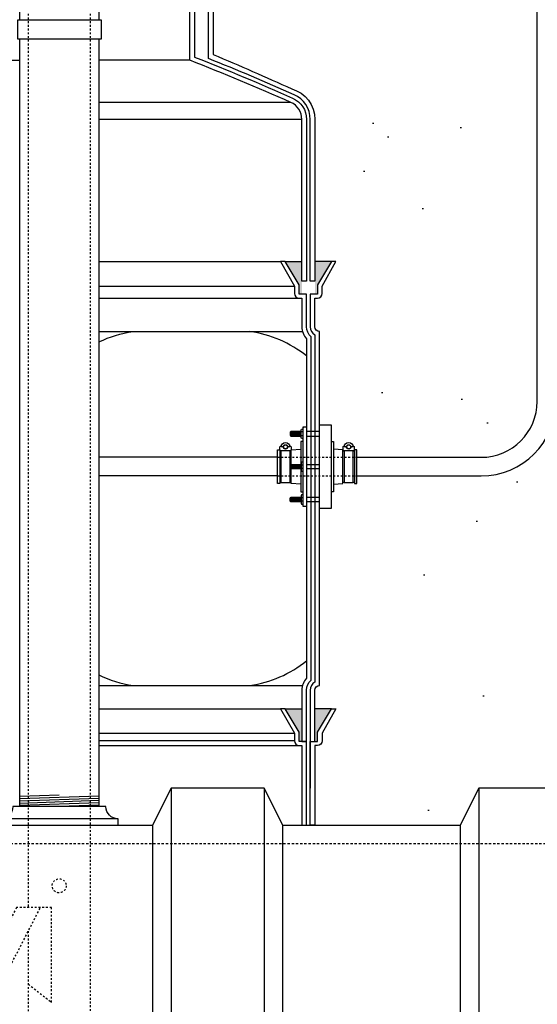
# Model space of a CAD drawing. Extents: x -169 to 6736, y -208 to 3022.
# Tile 566 of 656: x 6179 to 6207, y 906 to 959. Entities that reach past the tile are written whole.
import ezdxf

# ---------------------------------------------------------------- set-up
doc = ezdxf.new("R2010")
doc.units = 0
doc.header["$MEASUREMENT"] = 0
doc.header["$PDSIZE"] = 1
doc.linetypes.add('HIDDEN3', pattern=[0.1875, 0.125, -0.0625])
doc.linetypes.add('HIDDEN5', pattern=[0.05, 0.025, -0.025])
doc.layers.get('DEFPOINTS').update_dxf_attribs({"linetype": 'CONTINUOUS'})
for name, color, linetype in [('BOOT-CONDUIT', 1, 'CONTINUOUS'), ('CONDUIT', 2, 'CONTINUOUS'), ('DIM', 3, 'CONTINUOUS'), ('FILL-TUBE', 1, 'CONTINUOUS'), ('FRP-COLLAR', 1, 'CONTINUOUS'), ('FRP-SUMP', 2, 'CONTINUOUS'), ('GALV-4-PIPE', 4, 'CONTINUOUS'), ('PEAGRAVEL-HATCH', 3, 'CONTINUOUS'), ('TANK-BUNG-OPENING-4', 3, 'CONTINUOUS'), ('TANK-UST', 5, 'CONTINUOUS'), ('TANK-UST-RIB', 7, 'CONTINUOUS')]:
    doc.layers.add(name, color=color, linetype=linetype)
doc.styles.add('SIMPLEX', font='simplex')
doc.dimstyles.new('DIM64', dxfattribs={"dimscale": 64, "dimtxt": 0.09375, "dimasz": 0.09375, "dimexe": 0.0625, "dimexo": 0.0625, "dimgap": 0.046875, "dimtad": 1, "dimdec": 4, "dimzin": 3, "dimdsep": 46, "dimlunit": 4, "dimtxsty": 'SIMPLEX', "dimcen": 0, "dimclrd": 256, "dimclre": 256, "dimclrt": 256, "dimadec": 0, "dimazin": 0, "dimtfac": 1, "dimtdec": 4, "dimtmove": 0, "dimatfit": 3, "dimfxl": 1, "dimfrac": 2, "dimtolj": 1, "dimtzin": 0, "dimarcsym": 0})

# ---------------------------------------------------------------- blocks, each defined once
blk = doc.blocks.new('*D61')
at = {"layer": 'DEFPOINTS', "color": 0, "transparency": 16777216}
for p in [(5827.154, 978.015), (6443.911, 978.296), (5827.154, 700.523)]:
    blk.add_point(p, dxfattribs=at)
at = {"layer": 'DIM', "lineweight": -2, "transparency": 16777216}
for p, q in [((6443.911, 974.296), (6443.911, 696.523)), ((5827.154, 974.015), (5827.154, 696.523)), ((6437.911, 700.523), (5833.154, 700.523))]:
    blk.add_line(p, q, dxfattribs=at)
at = {"layer": 'DIM', "transparency": 16777216}
for points in [[(5833.154, 701.523), (5833.154, 699.523), (5827.154, 700.523)], [(6437.911, 701.523), (6437.911, 699.523), (6443.911, 700.523)]]:
    blk.add_solid(points, dxfattribs=at)
at = {"layer": 'DIM', "transparency": 16777216, "insert": (6135.532, 708.095), "char_height": 6, "attachment_point": 5, "style": 'SIMPLEX'}
blk.add_mtext('\\A1;51\'-4 3/4" (F.V. TANK SLAB)', dxfattribs=at)

msp = doc.modelspace()

# ---------------------------------------------------------------- hatches: boundary and pattern name
at = {"layer": 'FRP-SUMP'}
for points in [[(6193.26751, 945.77093), (6194.16751, 945.77093), (6194.16751, 944.02093), (6194.01751, 944.02093), (6194.01751, 944.52093)], [(6194.86751, 945.77093), (6195.75097, 945.77093), (6195.00097, 944.52093), (6195.00097, 944.02093), (6194.86751, 944.02093)], [(6193.26751, 921.77324), (6194.16751, 921.77324), (6194.16751, 920.02324), (6194.01751, 920.02324), (6194.01751, 920.52324)], [(6194.86751, 921.77324), (6195.75097, 921.77324), (6195.00097, 920.52324), (6195.00097, 920.02324), (6194.86751, 920.02324)]]:
    msp.add_hatch(color=256, dxfattribs=at).paths.add_polyline_path(points)
at = {"layer": 'PEAGRAVEL-HATCH'}
h = msp.add_hatch(dxfattribs=at)
h.set_pattern_fill('AR-SAND', color=256, scale=7.5, style=0)
h.set_pattern_definition([(37.5, (6189.414, 931.786), (-0.4725, 14.451), [0, -11.4, 0, -12.75, 0, -12.1875]), (7.5, (6189.414, 931.786), (13.273, 21.166), [0, -6.15, 0, -10.275, 0, -3.9375]), (327.5, (6180.189, 931.786), (23.356, 0.0424), [0, -3.75, 0, -13.5, 0, -17.625]), (317.5, (6180.189, 931.786), (22.546, 6.583), [0, -1.875, 0, -8.85, 0, -10.125])])
edge = h.paths.add_edge_path()
edge.add_line((6206.78788, 964.50891), (6189.41366, 964.50891))
edge.add_line((6189.41366, 964.50891), (6189.41483, 961.19658))
edge.add_arc((6135.49777, 832.27575), 139.74129, 65.4201994, 67.3044212, ccw=False)
edge.add_arc((6193.16848, 957.71641), 1.7, 0, 74.436861, ccw=False)
edge.add_line((6194.86848, 957.71641), (6194.86848, 945.77096))
edge.add_line((6194.86848, 945.77096), (6195.75193, 945.77096))
edge.add_line((6195.75193, 945.77096), (6195.98846, 945.77096))
edge.add_line((6195.98846, 945.77096), (6195.25193, 944.45572))
edge.add_line((6195.25193, 944.45572), (6195.25193, 944.05737))
edge.add_arc((6195.00193, 944.05737), 0.25, -90, 0, ccw=False)
edge.add_line((6195.00193, 943.80737), (6194.86848, 943.80737))
edge.add_line((6194.86848, 943.80737), (6194.86848, 942.27096))
edge.add_arc((6195.11848, 942.27096), 0.25, 180, 270)
edge.add_line((6195.11848, 942.02096), (6195.11848, 939.0151))
edge.add_line((6195.11848, 939.0151), (6195.73723, 939.0151))
edge.add_line((6195.73723, 939.0151), (6195.73723, 938.11792))
edge.add_line((6195.73723, 938.11792), (6195.86098, 938.11792))
edge.add_line((6195.86098, 938.11792), (6195.86098, 937.70503))
edge.add_line((6195.86098, 937.70503), (6196.43349, 937.665))
edge.add_line((6196.43349, 937.665), (6196.43349, 937.14713))
edge.add_line((6196.43349, 937.14713), (6196.92849, 937.14713))
edge.add_line((6196.92849, 937.14713), (6196.92849, 937.60745))
edge.add_line((6196.92849, 937.60745), (6196.99037, 937.60745))
edge.add_line((6196.99037, 937.60745), (6196.99037, 937.66932))
edge.add_line((6196.99037, 937.66932), (6197.11412, 937.66932))
edge.add_line((6197.11412, 937.66932), (6197.11412, 937.14713))
edge.add_line((6197.11412, 937.14713), (6202.06706, 937.14713))
edge.add_ellipse((6202.06706, 936.95963), major_axis=(0, 0.1875), ratio=0.47920074, start_angle=180, end_angle=360, ccw=False)
edge.add_ellipse((6202.06706, 936.58463), major_axis=(0, -0.1875), ratio=0.47920074, start_angle=0, end_angle=180, ccw=False)
edge.add_line((6202.06706, 936.39713), (6197.11412, 936.39713))
edge.add_line((6197.11412, 936.39713), (6197.11412, 935.87495))
edge.add_line((6197.11412, 935.87495), (6196.92849, 935.87495))
edge.add_line((6196.92849, 935.87495), (6196.92849, 935.92098))
edge.add_line((6196.92849, 935.92098), (6196.37162, 935.92098))
edge.add_line((6196.37162, 935.92098), (6196.37162, 935.87495))
edge.add_line((6196.37162, 935.87495), (6195.86098, 935.83924))
edge.add_line((6195.86098, 935.83924), (6195.86098, 935.42635))
edge.add_line((6195.86098, 935.42635), (6195.73723, 935.42635))
edge.add_line((6195.73723, 935.42635), (6195.73723, 934.52917))
edge.add_line((6195.73723, 934.52917), (6195.11848, 934.52917))
edge.add_line((6195.11848, 934.52917), (6195.11848, 933.52917))
edge.add_line((6195.11848, 933.52917), (6195.73723, 933.52917))
edge.add_line((6195.73723, 933.52917), (6195.73723, 932.63198))
edge.add_line((6195.73723, 932.63198), (6195.86098, 932.63198))
edge.add_line((6195.86098, 932.63198), (6195.86098, 932.21909))
edge.add_line((6195.86098, 932.21909), (6196.43349, 932.17906))
edge.add_line((6196.43349, 932.17906), (6196.43349, 931.7862))
edge.add_line((6196.43349, 931.7862), (6196.92849, 931.7862))
edge.add_line((6196.92849, 931.7862), (6196.92849, 932.12151))
edge.add_line((6196.92849, 932.12151), (6196.99037, 932.12151))
edge.add_line((6196.99037, 932.12151), (6196.99037, 932.18339))
edge.add_line((6196.99037, 932.18339), (6197.11412, 932.18339))
edge.add_line((6197.11412, 932.18339), (6197.11412, 931.7862))
edge.add_line((6197.11412, 931.7862), (6203.78788, 931.7862))
edge.add_arc((6203.78788, 934.7862), 3, 270, 360)
edge.add_line((6206.78788, 934.7862), (6206.78788, 964.50891))
h.paths.add_polyline_path([(6196.91859, 937.83119), (6196.79979, 937.83119, -1), (6196.56219, 937.83119), (6196.44339, 937.83119, -1)], flags=16)
h.paths.add_polyline_path([(6196.78395, 937.83119, -1), (6196.57803, 937.83119, -1)], flags=0)
h.paths.add_polyline_path([(6196.91859, 932.34525), (6196.79979, 932.34525, -1), (6196.56219, 932.34525), (6196.44339, 932.34525, -1)], flags=16)
h.paths.add_polyline_path([(6196.78395, 932.34525, -1), (6196.57803, 932.34525, -1)], flags=0)
h = msp.add_hatch(dxfattribs=at)
h.set_pattern_fill('AR-SAND', color=256, scale=7.5, style=0)
h.set_pattern_definition([(37.5, (6194.854, 915.523), (-0.4725, 14.451), [0, -11.4, 0, -12.75, 0, -12.1875]), (7.5, (6194.854, 915.523), (13.273, 21.166), [0, -6.15, 0, -10.275, 0, -3.9375]), (327.5, (6185.629, 915.523), (23.356, 0.0424), [0, -3.75, 0, -13.5, 0, -17.625]), (317.5, (6185.63, 915.523), (22.546, 6.583), [0, -1.875, 0, -8.85, 0, -10.125])])
h.paths.add_polyline_path([(6212.15422, 930.7862), (6203.78788, 930.7862), (6197.11412, 930.7862), (6197.11412, 930.38901), (6196.99037, 930.38901), (6196.99037, 930.45088), (6196.92849, 930.45088), (6196.92849, 930.43504), (6196.43349, 930.43504), (6196.37162, 930.45088), (6196.37162, 930.38901), (6195.86098, 930.3533), (6195.86098, 929.94042), (6195.73723, 929.94042), (6195.73723, 929.04323), (6195.11848, 929.04323), (6195.11848, 923.02328, 0.41421356), (6194.86848, 922.77328), (6194.86848, 921.77328), (6195.73769, 921.77328), (6195.97421, 921.77328), (6195.23768, 920.45804), (6195.23768, 920.05969, -0.41421356), (6194.98768, 919.80969), (6194.85422, 919.80969), (6194.85422, 915.52328), (6202.65422, 915.52328), (6203.65422, 917.52328), (6208.65422, 917.52328), (6209.65422, 915.52328), (6211.25502, 915.52328), (6211.25502, 915.87484, 0.41421356), (6211.90422, 916.52404), (6212.15422, 916.52404)])

# ---------------------------------------------------------------- linework, layer by layer
at = {"layer": 'BOOT-CONDUIT', "color": 8}
for p, q in [((6193.57958, 936.40359), (6193.57958, 936.65109)), ((6193.64208, 936.40359), (6193.64208, 936.65109)), ((6193.70458, 936.40359), (6193.70458, 936.65109)), ((6193.76708, 936.40359), (6193.76708, 936.65109)), ((6193.82958, 936.40359), (6193.82958, 936.65109)), ((6193.89208, 936.40359), (6193.89208, 936.65109)), ((6193.95458, 936.40359), (6193.95458, 936.65109)), ((6194.01708, 936.40359), (6194.01708, 936.65109)), ((6194.07958, 936.40359), (6194.07958, 936.65109)), ((6193.57958, 934.88951), (6193.57958, 934.64201)), ((6193.64208, 934.88951), (6193.64208, 934.64201)), ((6193.70458, 934.88951), (6193.70458, 934.64201)), ((6193.76708, 934.88951), (6193.76708, 934.64201)), ((6193.82958, 934.88951), (6193.82958, 934.64201)), ((6193.89208, 934.88951), (6193.89208, 934.64201)), ((6193.95458, 934.88951), (6193.95458, 934.64201)), ((6194.01708, 934.88951), (6194.01708, 934.64201)), ((6194.07958, 934.88951), (6194.07958, 934.64201)), ((6193.57958, 933.12793), (6193.57958, 932.88043)), ((6193.57958, 933.12793), (6193.57958, 932.88043)), ((6193.64208, 933.12793), (6193.64208, 932.88043)), ((6193.64208, 933.12793), (6193.64208, 932.88043)), ((6193.70458, 933.12793), (6193.70458, 932.88043)), ((6193.70458, 933.12793), (6193.70458, 932.88043)), ((6193.76708, 933.12793), (6193.76708, 932.88043)), ((6193.76708, 933.12793), (6193.76708, 932.88043)), ((6193.82958, 933.12793), (6193.82958, 932.88043)), ((6193.82958, 933.12793), (6193.82958, 932.88043)), ((6193.89208, 933.12793), (6193.89208, 932.88043)), ((6193.89208, 933.12793), (6193.89208, 932.88043)), ((6193.95458, 933.12793), (6193.95458, 932.88043)), ((6193.95458, 933.12793), (6193.95458, 932.88043)), ((6194.01708, 933.12793), (6194.01708, 932.88043)), ((6194.01708, 933.12793), (6194.01708, 932.88043)), ((6194.07958, 933.12793), (6194.07958, 932.88043)), ((6194.07958, 933.12793), (6194.07958, 932.88043))]:
    msp.add_line(p, q, dxfattribs=at)
at = {"layer": 'BOOT-CONDUIT', "color": 7}
for p, q in [((6194.23456, 936.62683), (6194.12863, 936.62683)), ((6195.11751, 936.65119), (6194.41751, 936.65119)), ((6194.12863, 936.42784), (6194.23456, 936.42784)), ((6194.41751, 936.40369), (6195.11751, 936.40369)), ((6194.12863, 934.86525), (6194.23456, 934.86525)), ((6194.23456, 934.66626), (6194.12863, 934.66626)), ((6194.41751, 934.88941), (6195.11751, 934.88941)), ((6195.11751, 934.64191), (6194.41751, 934.64191)), ((6194.12863, 933.10368), (6194.23456, 933.10368)), ((6194.41751, 933.12783), (6195.11751, 933.12783)), ((6194.23456, 932.90469), (6194.12863, 932.90469)), ((6194.23456, 932.90469), (6194.12863, 932.90469)), ((6195.11751, 932.88033), (6194.41751, 932.88033)), ((6195.11751, 932.88033), (6194.41751, 932.88033))]:
    msp.add_line(p, q, dxfattribs=at)
at = {"layer": 'BOOT-CONDUIT', "linetype": 'Continuous'}
for p, q in [((6195.73626, 936.11154), (6195.86001, 936.11154)), ((6195.86001, 936.11154), (6195.86001, 933.41998)), ((6192.98142, 935.60107), (6193.04329, 935.60107)), ((6193.53829, 935.60107), (6193.60017, 935.60107)), ((6196.43253, 935.60107), (6196.37065, 935.60107)), ((6196.9894, 935.60107), (6196.92753, 935.60107)), ((6193.04329, 933.93045), (6192.98142, 933.93045)), ((6193.60017, 933.93045), (6193.53829, 933.93045)), ((6196.37065, 933.93045), (6196.43253, 933.93045)), ((6196.92753, 933.93045), (6196.9894, 933.93045)), ((6195.86001, 933.41998), (6195.73626, 933.41998))]:
    msp.add_line(p, q, dxfattribs=at)
at = {"layer": 'BOOT-CONDUIT', "color": 7}
for points in [[(6194.12863, 936.65109), (6193.57958, 936.65109), (6193.54864, 936.62015), (6193.54864, 936.43452), (6193.55136, 936.4318), (6193.57958, 936.40359), (6194.12863, 936.40359)], [(6194.23456, 936.27984), (6194.14777, 936.27984), (6194.12863, 936.313), (6194.12863, 936.74167), (6194.14777, 936.77483), (6194.23456, 936.77483)], [(6193.04329, 935.61691), (6193.04329, 933.91461), (6193.53829, 933.91461), (6193.53829, 935.61691)], [(6196.43253, 935.61691), (6196.43253, 933.91461), (6196.92753, 933.91461), (6196.92753, 935.61691)], [(6194.12863, 934.64201), (6193.57958, 934.64201), (6193.54864, 934.67295), (6193.54864, 934.85857), (6193.55136, 934.86129), (6193.57958, 934.88951), (6194.12863, 934.88951)], [(6194.23456, 935.01325), (6194.14777, 935.01325), (6194.12863, 934.98009), (6194.12863, 934.55142), (6194.14777, 934.51827), (6194.23456, 934.51827)], [(6194.12863, 932.88043), (6193.57958, 932.88043), (6193.54864, 932.91137), (6193.54864, 933.097), (6193.55136, 933.09972), (6193.57958, 933.12793), (6194.12863, 933.12793)], [(6194.12863, 932.88043), (6193.57958, 932.88043), (6193.54864, 932.91137), (6193.54864, 933.097), (6193.55136, 933.09972), (6193.57958, 933.12793), (6194.12863, 933.12793)], [(6194.23456, 933.25168), (6194.14777, 933.25168), (6194.12863, 933.21852), (6194.12863, 932.78985), (6194.14777, 932.75669), (6194.23456, 932.75669)], [(6194.23456, 933.25168), (6194.14777, 933.25168), (6194.12863, 933.21852), (6194.12863, 932.78985), (6194.14777, 932.75669), (6194.23456, 932.75669)]]:
    msp.add_lwpolyline(points, dxfattribs=at)
at = {"layer": 'BOOT-CONDUIT'}
msp.add_lwpolyline([(6194.23456, 936.90429), (6194.41751, 936.90429), (6194.41751, 932.62749), (6194.23456, 932.62749), (6194.23456, 936.90429), (6194.23456, 936.84885)], dxfattribs=at)
msp.add_lwpolyline([(6194.23456, 936.90429), (6194.41751, 936.90429), (6194.41751, 932.62749), (6194.23456, 932.62749), (6194.23456, 936.90429), (6194.23456, 936.84885)], dxfattribs=at)
at = {"layer": 'BOOT-CONDUIT', "linetype": 'Continuous'}
for points in [[(6195.11751, 932.52279), (6195.11751, 937.00873), (6195.73626, 937.00873), (6195.73626, 932.52279)], [(6192.98142, 933.86857), (6192.85767, 933.86857), (6192.85767, 935.66295), (6192.98142, 935.66295), (6192.98142, 935.60107), (6192.98142, 933.93045)], [(6197.11315, 933.86857), (6197.11315, 935.66295), (6196.9894, 935.66295), (6196.9894, 935.60107), (6196.9894, 933.93045), (6196.9894, 933.86857)]]:
    msp.add_lwpolyline(points, close=True, dxfattribs=at)
for points in [[(6194.23456, 936.11154), (6194.11081, 936.11154), (6194.11081, 934.88951)], [(6193.60017, 934.88951), (6193.60017, 935.60107), (6193.60017, 935.66295), (6194.11081, 935.69865)], [(6195.86001, 933.83286), (6196.37065, 933.86857), (6196.37065, 935.60107), (6196.37065, 935.66295), (6195.86001, 935.69865)], [(6194.11081, 933.83286), (6193.60017, 933.86857), (6193.60017, 934.64201)], [(6194.11081, 934.64201), (6194.11081, 933.41998), (6194.23456, 933.41998)]]:
    msp.add_lwpolyline(points, dxfattribs=at)
at = {"layer": 'BOOT-CONDUIT', "color": 7}
for points in [[(6193.5228, 935.87606, 0.35187184), (6193.5373, 935.86441), (6193.55654, 935.86441, -0.41421356), (6193.58779, 935.83258), (6193.58779, 935.64816, -0.41421356), (6193.55596, 935.61691), (6193.02504, 935.61691, -0.41421341), (6192.99379, 935.64874), (6192.99379, 935.83316, -0.41421372), (6193.02562, 935.86441), (6193.04429, 935.86441, 0.35188198), (6193.05879, 935.87606)], [(6193.17199, 935.82481), (6193.05319, 935.82481, -1), (6193.52839, 935.82481), (6193.40959, 935.82481)], [(6196.91204, 935.87606, 0.35187184), (6196.92654, 935.86441), (6196.94578, 935.86441, -0.41421356), (6196.97703, 935.83258), (6196.97703, 935.64816, -0.41421356), (6196.9452, 935.61691), (6196.41428, 935.61691, -0.41421341), (6196.38303, 935.64874), (6196.38303, 935.83316, -0.41421372), (6196.41486, 935.86441), (6196.43352, 935.86441, 0.35188198), (6196.44802, 935.87606)], [(6196.56123, 935.82481), (6196.44243, 935.82481, -1), (6196.91763, 935.82481), (6196.79883, 935.82481)]]:
    msp.add_lwpolyline(points, format="xyb", dxfattribs=at)
for centre in [(6193.29079, 935.82481), (6196.68003, 935.82481)]:
    msp.add_circle(centre, 0.1188, dxfattribs=at)
at = {"layer": 'BOOT-CONDUIT', "color": 8}
for centre in [(6193.29079, 935.82481), (6196.68003, 935.82481)]:
    msp.add_circle(centre, 0.10296, dxfattribs=at)
at = {"layer": 'CONDUIT'}
for p, q in [((6206.78788, 938.26656), (6206.78788, 969.02956)), ((6192.85767, 935.26576), (6183.27828, 935.26576)), ((6197.11315, 935.26576), (6203.78788, 935.26656)), ((6192.85767, 934.26576), (6183.27828, 934.26576)), ((6197.11315, 934.26576), (6203.78788, 934.26656))]:
    msp.add_line(p, q, dxfattribs=at)
at = {"layer": 'CONDUIT', "color": 8, "linetype": 'HIDDEN5'}
for p, q in [((6192.85767, 935.26576), (6197.11315, 935.26576)), ((6192.85767, 934.26576), (6197.11315, 934.26576))]:
    msp.add_line(p, q, dxfattribs=at)
at = {"layer": 'CONDUIT'}
for radius in [4, 3]:
    msp.add_arc((6203.78788, 938.26656), radius, 270, 0, dxfattribs=at)
at = {"layer": 'FILL-TUBE', "color": 1, "linetype": 'HIDDEN5'}
for p, q in [((6179.49699, 966.86683), (6179.49699, 911.11269)), ((6182.81146, 966.86683), (6182.81146, 805.27328)), ((6179.49699, 909.84633), (6179.49699, 805.27328))]:
    msp.add_line(p, q, dxfattribs=at)
msp.add_lwpolyline([(6179.49954, 906.99818), (6180.74314, 906.02404), (6180.74314, 911.11269), (6178.86725, 911.11269), (6176.77685, 907.06097, 1), (6177.7902, 906.53815), (6180.15035, 911.11269)], format="xyb", dxfattribs=at)
msp.add_circle((6181.15422, 912.27748), 0.37639, dxfattribs=at)
at = {"layer": 'FRP-COLLAR', "color": 7, "linetype": 'Continuous'}
for p, q in [((6183.28539, 921.77324), (6193.01674, 921.77324)), ((6183.28539, 920.45801), (6193.75327, 920.45801)), ((6193.75327, 920.05966), (6183.28539, 920.05966)), ((6183.28539, 919.80966), (6194.00327, 919.80966))]:
    msp.add_line(p, q, dxfattribs=at)
at = {"layer": 'FRP-COLLAR'}
for points in [[(6194.41751, 915.52324), (6194.41751, 920.02324), (6194.16751, 920.02324), (6194.01751, 920.02324), (6194.01751, 920.52324), (6193.26751, 921.77324), (6193.03098, 921.77324), (6193.76751, 920.45801), (6193.76751, 920.05966, 0.41421356), (6194.01751, 919.80966), (6194.16751, 919.80966), (6194.16751, 915.52324)], [(6194.61751, 915.52324), (6194.61751, 920.02324), (6194.61751, 917.52324), (6194.61751, 920.02324), (6194.61751, 917.52324), (6194.61751, 920.02324), (6194.86751, 920.02324), (6195.00097, 920.02324), (6195.00097, 920.52324), (6195.75097, 921.77324), (6195.9875, 921.77324), (6195.25097, 920.45801), (6195.25097, 920.05966, -0.41421356), (6195.00097, 919.80966), (6194.86751, 919.80966), (6194.86751, 915.52324)]]:
    msp.add_lwpolyline(points, format="xyb", close=True, dxfattribs=at)
at = {"layer": 'FRP-SUMP', "color": 7, "linetype": 'Continuous'}
for p, q in [((6172.009, 956.57108), (6179.03539, 956.57108)), ((6188.16039, 956.57108), (6183.28539, 956.57108)), ((6193.57252, 954.3107), (6183.28539, 954.3107)), ((6194.16751, 953.39639), (6183.28539, 953.39639)), ((6183.27828, 945.77093), (6193.03098, 945.77093)), ((6183.27828, 944.45569), (6193.76751, 944.45569)), ((6183.27828, 943.80734), (6194.01751, 943.80734))]:
    msp.add_line(p, q, dxfattribs=at)
at = {"layer": 'FRP-SUMP'}
for p, q in [((6193.26751, 945.77093), (6194.16751, 945.77093)), ((6195.75097, 945.77093), (6194.86751, 945.77093)), ((6193.26751, 921.77324), (6194.16751, 921.77324)), ((6195.75097, 921.77324), (6194.86751, 921.77324))]:
    msp.add_line(p, q, dxfattribs=at)
at = {"layer": 'FRP-SUMP', "color": 7}
for p, q in [((6183.27828, 942.02093), (6194.201, 942.02093)), ((6183.28539, 923.02324), (6194.201, 923.02324))]:
    msp.add_line(p, q, dxfattribs=at)
at = {"layer": 'FRP-SUMP'}
for points in [[(6188.41039, 966.46159), (6188.41039, 956.74136, -0.01036772), (6193.67377, 954.53928, -0.29672907), (6194.41751, 953.39639), (6194.41751, 944.72556), (6194.16751, 944.72556), (6194.16751, 953.39639, 0.29672907), (6193.57252, 954.3107, 0.01067744), (6188.16039, 956.57108), (6188.16039, 966.71159)], [(6189.41039, 966.71159), (6189.41387, 956.87655, -0.00822165), (6193.62362, 955.03406, -0.33671624), (6194.86751, 953.39639), (6194.86751, 944.72556), (6194.61751, 944.72556), (6194.61751, 953.39639, 0.29672907), (6193.75477, 954.72214, 0.0090466), (6189.16039, 956.65861), (6189.16039, 966.46159)]]:
    msp.add_lwpolyline(points, format="xyb", dxfattribs=at)
for points in [[(6194.41751, 920.02324), (6194.41751, 922.77324, -0.22167085), (6194.66751, 923.30944), (6194.66751, 941.73473, -0.22167085), (6194.41751, 942.27093), (6194.41751, 944.02093), (6194.16751, 944.02093), (6194.01751, 944.02093), (6194.01751, 944.52093), (6193.26751, 945.77093), (6193.03098, 945.77093), (6193.76751, 944.45569), (6193.76751, 944.05734, 0.41421356), (6194.01751, 943.80734), (6194.16751, 943.80734), (6194.16751, 942.27093, 0.18776323), (6194.41751, 941.62866), (6194.41751, 923.41551, 0.18776323), (6194.16751, 922.77324), (6194.16751, 920.02324), (6194.41751, 920.02324)], [(6194.61751, 944.02093), (6194.61751, 942.27093, 0.26794919), (6194.86751, 941.83791), (6194.86751, 923.20626, 0.26794919), (6194.61751, 922.77324), (6194.61751, 920.02324), (6194.86751, 920.02324), (6194.86751, 922.77324, -0.41421356), (6195.11751, 923.02324), (6195.11751, 942.02093), (6195.11751, 942.02093, -0.41421356), (6194.86751, 942.27093), (6194.86751, 943.80734), (6195.00097, 943.80734, 0.41421356), (6195.25097, 944.05734), (6195.25097, 944.45569), (6195.9875, 945.77093), (6195.75097, 945.77093), (6195.00097, 944.52093), (6195.00097, 944.02093), (6194.86751, 944.02093), (6194.61751, 944.02093), (6194.61751, 944.02093), (6194.61751, 944.02093), (6194.61751, 944.02093)]]:
    msp.add_lwpolyline(points, format="xyb", close=True, dxfattribs=at)
at = {"layer": 'FRP-SUMP', "color": 7}
for points in [[(6183.28539, 941.45787, -0.07566232), (6185.116, 942.02093)], [(6183.27827, 923.58974, 0.07597468), (6185.116, 923.02324)]]:
    msp.add_lwpolyline(points, format="xyb", dxfattribs=at)
for centre, start, end in [((6190.45023, 935.72543), 51.438905, 81.557052), ((6190.45023, 929.31874), 278.442948, 308.561095)]:
    msp.add_arc(centre, 6.36447, start, end, dxfattribs=at)
at = {"layer": 'GALV-4-PIPE', "color": 7}
for p, q in [((6181.16039, 917.1486), (6179.03539, 917.07702)), ((6183.28539, 917.09511), (6179.03539, 916.95195)), ((6183.28539, 916.97003), (6179.03539, 916.82688)), ((6183.28539, 916.84496), (6179.03539, 916.70181)), ((6183.28539, 916.71989), (6179.03539, 916.57674)), ((6183.28539, 916.59482), (6181.16039, 916.52324))]:
    msp.add_line(p, q, dxfattribs=at)
at = {"layer": 'GALV-4-PIPE'}
for points in [[(6179.03539, 958.71968), (6179.03539, 964.24972), (6183.28539, 964.24972), (6183.28539, 958.71968)], [(6183.28539, 957.71968), (6183.28539, 916.52328), (6179.03539, 916.52328), (6179.03539, 957.71968)]]:
    msp.add_lwpolyline(points, dxfattribs=at)
at = {"layer": 'GALV-4-PIPE', "color": 3}
msp.add_lwpolyline([(6178.91759, 957.71968), (6183.41759, 957.71968), (6183.41759, 958.71968), (6178.91759, 958.71968)], close=True, dxfattribs=at)
at = {"layer": 'TANK-BUNG-OPENING-4', "linetype": 'Continuous'}
msp.add_line((6184.31054, 915.87408), (6178.01214, 915.87408), dxfattribs=at)
msp.add_lwpolyline([(6184.31054, 915.52328), (6184.31054, 915.87408, -0.41421356), (6183.66134, 916.52328), (6178.66134, 916.52328, -0.41421356), (6178.01214, 915.87408), (6178.01214, 915.52328)], format="xyb", dxfattribs=at)
at = {"layer": 'TANK-UST'}
for p, q in [((6176.65422, 915.52328), (6186.15422, 915.52328)), ((6193.15422, 915.52328), (6202.65422, 915.52328))]:
    msp.add_line(p, q, dxfattribs=at)
at = {"layer": 'TANK-UST', "color": 2, "linetype": 'HIDDEN3'}
msp.add_lwpolyline([(6060.91238, 794.52328), (6120.17377, 794.52328), (6160.65671, 794.52328), (6162.15671, 795.52328), (6168.15671, 795.52328), (6169.65671, 794.52328), (6176.65671, 794.52328), (6178.15671, 795.52328), (6184.15671, 795.52328), (6185.65671, 794.52328), (6209.86263, 794.52328), (6211.36378, 795.52404), (6217.36378, 795.52404), (6218.86493, 794.52328), (6263.15422, 794.52328), (6264.65422, 795.52328), (6286.65422, 795.52328), (6288.15422, 794.52328), (6345.17377, 794.52328), (6349.66697, 794.52328, 0.9539575), (6349.66697, 914.52328), (6345.17377, 914.52328), (6120.17377, 914.52328), (6021.15442, 914.52328)], format="xyb", dxfattribs=at)
at = {"layer": 'TANK-UST-RIB', "color": 7}
for p, q in [((6187.15422, 917.52328), (6187.15422, 791.52328)), ((6192.15422, 917.52328), (6192.15422, 791.52328)), ((6203.65422, 917.52328), (6203.65422, 791.52328))]:
    msp.add_line(p, q, dxfattribs=at)
at = {"layer": 'TANK-UST-RIB', "color": 5}
for points in [[(6187.15422, 791.52328), (6192.15422, 791.52328), (6193.15422, 793.52328), (6193.15422, 915.52328), (6192.15422, 917.52328), (6187.15422, 917.52328), (6186.15422, 915.52328), (6186.15422, 793.52328)], [(6203.65422, 791.52328), (6208.65422, 791.52328), (6209.65422, 793.52328), (6209.65422, 915.52328), (6208.65422, 917.52328), (6203.65422, 917.52328), (6202.65422, 915.52328), (6202.65422, 793.52328)]]:
    msp.add_lwpolyline(points, close=True, dxfattribs=at)

# ---------------------------------------------------------------- dimensions: what is measured, and where the dimension line sits
at = {"layer": 'DIM'}
dim = msp.add_linear_dim(base=(5827.15422, 700.52328), p1=(6443.9106, 978.29596), p2=(5827.15422, 978.01471), angle=180, text='<> (F.V. TANK SLAB)', dimstyle='DIM64', dxfattribs=at)
dim.commit()
dim.dimension.update_dxf_attribs({"geometry": '*D61', "text_midpoint": (6135.53241, 708.09471)})

doc.saveas('drawing.dxf')
